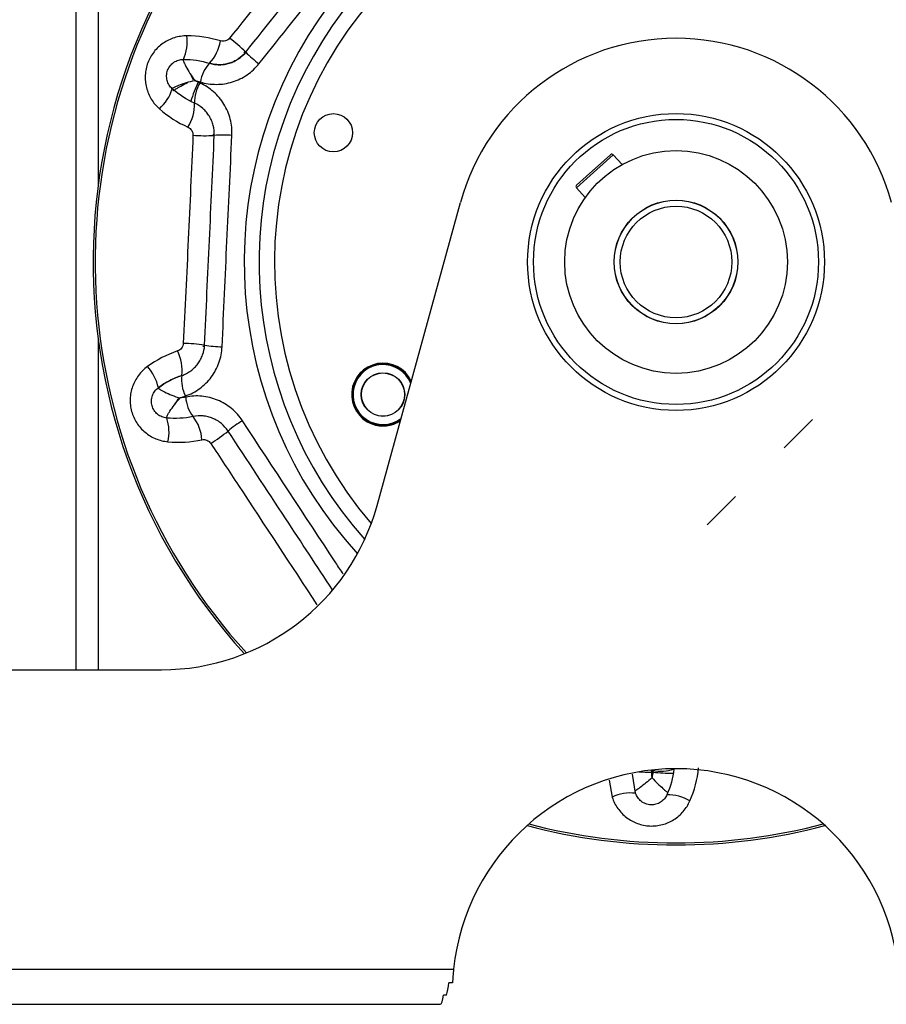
# Model space of a CAD drawing. Header units: inches. Extents: x 170 to 284, y 215 to 248.
# Tile 324 of 656: x 186.298 to 186.447, y 243.798 to 243.967. Entities that reach past the tile are written whole.
import ezdxf

# ---------------------------------------------------------------- set-up
doc = ezdxf.new("R2010")
doc.units = ezdxf.units.IN
doc.header["$LTSCALE"] = 0.25
doc.header["$MEASUREMENT"] = 0
doc.layers.add('LH BENCH MOUNT', color=7, linetype='Continuous')

msp = doc.modelspace()

# ---------------------------------------------------------------- hatches: boundary and pattern name
at = {"layer": 'LH BENCH MOUNT'}
h = msp.add_hatch(dxfattribs=at)
h.set_pattern_fill('ANSI31', color=256, scale=0.34241245, angle=2.8e-322, style=0)
h.set_pattern_definition([(45, (176.1263761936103, 238.0091787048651), (-0.03026527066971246, 0.03026527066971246), [])])
edge = h.paths.add_edge_path(flags=0)
edge.add_arc((186.41301658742, 243.9014011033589), 0.021400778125, 89.9999999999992, 390.52248781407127, ccw=False)
edge.add_line((186.41301658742, 243.9228018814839), (186.485779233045, 243.9228018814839))
edge.add_arc((186.485779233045, 244.3336968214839), 0.4108949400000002, 270, 450.0000000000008)
edge.add_line((186.485779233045, 244.7445917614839), (186.00212164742, 244.7445917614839))
edge.add_arc((186.00212164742, 244.7488719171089), 0.004280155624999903, 180.0000000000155, 269.9999999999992, ccw=False)
edge.add_line((185.997841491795, 244.7488719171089), (185.997841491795, 244.7916734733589))
edge.add_arc((186.00212164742, 244.7916734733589), 0.004280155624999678, 360, 540, ccw=False)
edge.add_line((186.006401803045, 244.7916734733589), (186.006401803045, 244.7488719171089))
edge.add_line((186.006401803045, 244.7488719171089), (186.003169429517, 244.7488719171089))
edge.add_line((186.003169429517, 244.7488719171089), (186.003169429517, 244.7916734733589))
edge.add_arc((186.00212164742, 244.7916734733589), 0.001047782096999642, 360, 540.0000000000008)
edge.add_line((186.001073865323, 244.7916734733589), (186.001073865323, 244.7488719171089))
edge.add_arc((186.00212164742, 244.7488719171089), 0.001047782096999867, 180, 270)
edge.add_line((186.00212164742, 244.7478241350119), (186.485779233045, 244.7478241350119))
edge.add_arc((186.485779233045, 244.3336968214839), 0.4141273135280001, 269.9999999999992, 450, ccw=False)
edge.add_line((186.485779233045, 243.9195695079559), (186.41301658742, 243.9195695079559))
edge.add_arc((186.41301658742, 243.9014011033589), 0.018168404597, 450.0000000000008, 750.5224878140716)
edge.add_arc((186.4277648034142, 243.9100962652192), 0.001047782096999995, 390.5224878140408, 495.0000000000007)
edge.add_line((186.4270239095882, 243.9108371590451), (186.4183287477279, 243.9021419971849))
edge.add_line((186.4183287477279, 243.9021419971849), (186.4160431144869, 243.9044276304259))
edge.add_line((186.4160431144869, 243.9044276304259), (186.4247382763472, 243.9131227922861))
edge.add_arc((186.4277648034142, 243.9100962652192), 0.004280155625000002, 390.522487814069, 495.0000000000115, ccw=False)

# ---------------------------------------------------------------- linework, layer by layer
for p, q in [((186.3080802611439, 243.8554056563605), (186.3080802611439, 244.1086701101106)), ((186.3118102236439, 244.1086701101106), (186.3118102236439, 243.9382418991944)), ((186.3289388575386, 243.9560336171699), (186.3284004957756, 243.9563033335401)), ((186.3292302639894, 243.9558365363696), (186.3289388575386, 243.9560336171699)), ((186.3954216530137, 243.9398910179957), (186.3996034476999, 243.9436352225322)), ((186.4000822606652, 243.9436087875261), (186.3955368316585, 243.9395389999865)), ((186.4015765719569, 243.941939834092), (186.4000822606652, 243.9436087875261)), ((186.3955368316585, 243.9395389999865), (186.3937666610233, 243.9379540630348)), ((186.3937930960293, 243.9384328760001), (186.3954216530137, 243.9398910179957)), ((186.3937666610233, 243.9379540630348), (186.395260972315, 243.9362851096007)), ((186.3596042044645, 243.8835546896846), (186.3738805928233, 243.9354255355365)), ((186.4065851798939, 243.9349695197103), (186.4065851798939, 243.9349510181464)), ((186.4150623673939, 243.9349510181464), (186.4150623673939, 243.9349695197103)), ((186.4176744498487, 243.9333418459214), (186.417677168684, 243.9333172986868)), ((186.4009001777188, 243.9289249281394), (186.4008905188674, 243.9289476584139)), ((186.4065851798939, 243.9155643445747), (186.4065851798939, 243.9155458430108)), ((186.4150623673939, 243.9155458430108), (186.4150623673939, 243.9155643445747)), ((186.3118102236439, 243.9122734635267), (186.3118102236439, 243.8554056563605)), ((186.2914649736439, 243.8554056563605), (186.3226610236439, 243.8554056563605)), ((186.4066620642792, 243.8378793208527), (186.4066231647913, 243.8382247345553)), ((186.4069554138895, 243.8382085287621), (186.4068579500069, 243.8378702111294)), ((186.4104385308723, 243.8383874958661), (186.4104657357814, 243.8384496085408)), ((186.3993973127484, 243.8365200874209), (186.3998849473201, 243.8335799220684)), ((186.4038958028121, 243.8342569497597), (186.4033456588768, 243.8375318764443)), ((186.2914649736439, 243.8041356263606), (186.372716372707, 243.8041356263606)), ((186.3725414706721, 243.8017620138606), (186.3719178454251, 243.8017620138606)), ((186.3715242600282, 243.7996882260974), (186.3710144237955, 243.7996882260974)), ((186.2914649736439, 243.7980998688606), (186.3704308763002, 243.7980998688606))]:
    msp.add_line(p, q, dxfattribs=at)
at = {"layer": 'LH BENCH MOUNT', "flags": 128}
for points in [[(186.3367855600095, 243.9612600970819), (186.3369335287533, 243.9611340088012), (186.3369432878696, 243.961125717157)], [(186.3314494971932, 243.9471107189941), (186.3316438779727, 243.9471076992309), (186.3316688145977, 243.9471072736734)], [(186.3297639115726, 243.9108656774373), (186.3299577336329, 243.9108506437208), (186.32997050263, 243.9108496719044)]]:
    msp.add_lwpolyline(points, dxfattribs=at)
at = {"layer": 'LH BENCH MOUNT'}
for centre, radius in [((186.3521278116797, 243.9473933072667), 0.003272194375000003), ((186.4108237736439, 243.9252576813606), 0.02543156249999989), ((186.4108237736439, 243.9252576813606), 0.02441429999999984), ((186.4108237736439, 243.9252576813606), 0.01907367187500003), ((186.4108237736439, 243.9252576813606), 0.01059648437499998), ((186.4108237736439, 243.9252576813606), 0.01057952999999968), ((186.4108237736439, 243.9252576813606), 0.00956226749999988), ((186.3606186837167, 243.9025497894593), 0.003730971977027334), ((186.3606186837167, 243.9025497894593), 0.00369605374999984)]:
    msp.add_circle(centre, radius, dxfattribs=at)
for centre, radius, start, end in [((186.4108237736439, 243.9252576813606), 0.0998612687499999, 317.7711300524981, 222.2288699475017), ((186.4108237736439, 243.9252576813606), 0.09951647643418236, 69.3373624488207, 222.3018130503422), ((186.4108237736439, 243.9252576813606), 0.07399013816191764, 69.3373624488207, 222.4784447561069), ((186.4108237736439, 243.9252576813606), 0.07143714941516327, 69.3373624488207, 221.6978875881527), ((186.4108237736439, 243.9252576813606), 0.06879672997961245, 319.3724087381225, 220.6275912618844), ((186.4108237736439, 243.9252576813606), 0.07399013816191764, 317.521555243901, 69.3373624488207), ((186.4108237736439, 243.9252576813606), 0.07143714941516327, 318.3021124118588, 69.3373624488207), ((186.3196375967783, 243.9630267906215), 0.007438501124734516, 335.7135647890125, 7.448720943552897), ((186.3255570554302, 243.9642935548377), 0.007313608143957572, 316.9415034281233, 350.7767220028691), ((186.3186696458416, 243.9426957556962), 0.02612260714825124, 45.12474796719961, 53.13755018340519), ((186.4108237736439, 243.9252576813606), 0.03831688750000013, 15.38847683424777, 164.6115231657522), ((186.3511594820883, 243.9750346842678), 0.01971899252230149, 224.5246838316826, 233.3109677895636), ((186.3353583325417, 243.955129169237), 0.006104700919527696, 136.9015878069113, 170.8962265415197), ((186.3558458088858, 243.9437968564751), 0.02955879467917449, 155.5448782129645, 162.245904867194), ((186.317405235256, 243.957107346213), 0.007438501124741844, 311.2260039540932, 342.9611601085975), ((186.3344261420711, 243.9526573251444), 0.006104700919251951, 147.7784983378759, 181.773137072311), ((186.3210141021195, 243.9522472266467), 0.007313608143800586, 327.8980028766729, 1.733221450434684), ((186.330103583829, 243.97301457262), 0.0261226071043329, 265.5371747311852, 273.549976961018), ((186.3331481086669, 243.9272748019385), 0.01971899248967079, 85.36375712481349, 94.15004109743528), ((186.3998296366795, 243.9433825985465), 0.0003390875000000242, 41.83993896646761, 131.8399389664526), ((186.3940192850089, 243.9381802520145), 0.0003390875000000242, 131.8399389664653, 221.8399389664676), ((186.3260196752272, 243.8851985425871), 0.02612260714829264, 81.12474796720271, 89.13755018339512), ((186.3332961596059, 243.9304583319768), 0.01971899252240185, 260.5246838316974, 269.310967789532), ((186.3188968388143, 243.9067198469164), 0.007313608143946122, 352.9415034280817, 26.77672200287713), ((186.3148524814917, 243.9022156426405), 0.007438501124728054, 11.71356478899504, 43.44872094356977), ((186.3606186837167, 243.9025497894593), 0.00537453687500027, 25.50972427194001, 249.3373624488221), ((186.3606186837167, 243.9025497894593), 0.005255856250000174, 23.99269176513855, 204.3373624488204), ((186.3606186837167, 243.9025497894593), 0.005134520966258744, 22.31300113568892, 306.9100451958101), ((186.3322129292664, 243.9050667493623), 0.006104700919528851, 172.9015878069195, 206.8962265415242), ((186.3329116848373, 243.9025190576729), 0.006104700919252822, 183.7784983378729, 217.7731370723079), ((186.3606186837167, 243.9025497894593), 0.005255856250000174, 204.3373624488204, 305.2303545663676), ((186.3223021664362, 243.8943038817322), 0.007313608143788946, 3.898002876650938, 37.73322145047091), ((186.3165258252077, 243.8961145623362), 0.007438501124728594, 347.2260039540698, 18.96116010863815), ((186.3467972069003, 243.8812329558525), 0.01971899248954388, 121.3637571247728, 130.1500410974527), ((186.3606186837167, 243.9025497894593), 0.005374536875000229, 249.3373624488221, 303.7133220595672), ((186.3174489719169, 243.9164476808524), 0.026122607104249, 301.5371747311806, 309.549976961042), ((186.3226610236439, 243.8937225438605), 0.03831688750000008, 270, 344.6115231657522), ((186.4108237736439, 243.8001343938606), 0.03831688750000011, 5.994026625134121, 174.0059733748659), ((186.4061517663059, 243.8713821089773), 0.03350667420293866, 267.0983905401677, 270.8726336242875), ((186.4083733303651, 243.8441322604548), 0.006104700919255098, 255.7784983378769, 289.7731370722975), ((186.4101786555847, 243.8672089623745), 0.02952608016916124, 263.5424610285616, 270.2729493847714), ((186.4030812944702, 243.8268631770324), 0.007438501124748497, 83.71356478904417, 115.448720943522), ((186.4094008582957, 243.8265692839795), 0.007438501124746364, 59.22600395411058, 90.96116010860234), ((186.4108237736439, 243.9252576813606), 0.09986126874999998, 255.1916305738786, 284.8083694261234), ((186.4108237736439, 243.9252576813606), 0.09951647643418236, 255.3242958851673, 284.6757041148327), ((186.4108237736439, 243.9252576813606), 0.09951647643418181, 255.3242958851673, 284.6757041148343)]:
    msp.add_arc(centre, radius, start, end, dxfattribs=at)
for ratio, start_param, end_param in [(0.2679491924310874, 3.884001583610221, 4.308216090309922), (0.1430065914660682, 3.141592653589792, 3.884001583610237)]:
    msp.add_ellipse((186.3704308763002, 243.8041356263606), major_axis=(1.478334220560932e-18, 0.006035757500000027), ratio=ratio, start_param=start_param, end_param=end_param, dxfattribs=at)
for points, knots in [([(186.3566381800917, 243.9914651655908), (186.3529300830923, 243.9868152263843), (186.3492166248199, 243.9821654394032), (186.3417835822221, 243.9728750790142), (186.3380634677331, 243.9682338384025), (186.3343404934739, 243.9635958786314)], [0, 0, 0, 0, 0.5, 0.5, 1, 1, 1, 1]), ([(186.3393779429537, 243.9592222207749), (186.3431419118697, 243.9639418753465), (186.346911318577, 243.9686616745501), (186.3544558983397, 243.9780914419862), (186.3582318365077, 243.9828023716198), (186.3620105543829, 243.9875101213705)], [0, 0, 0, 0, 0.5, 0.5, 1, 1, 1, 1]), ([(186.3270133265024, 243.9639911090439), (186.32665257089, 243.9639907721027), (186.3262917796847, 243.9639631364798), (186.3255851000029, 243.9638557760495), (186.3252374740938, 243.9637761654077), (186.3245537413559, 243.9635647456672), (186.3242149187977, 243.9634314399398), (186.3235672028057, 243.9631179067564), (186.3232575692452, 243.9629380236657), (186.322666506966, 243.9625324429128), (186.3223834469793, 243.9623051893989), (186.3218547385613, 243.9618092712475), (186.3216120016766, 243.9615438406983), (186.3211686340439, 243.960978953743), (186.3209679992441, 243.9606795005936), (186.3206106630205, 243.9600450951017), (186.3204579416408, 243.9597169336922), (186.3202046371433, 243.9590441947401), (186.320103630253, 243.9586988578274), (186.319954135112, 243.9579898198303), (186.3199065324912, 243.9576276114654), (186.3198671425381, 243.9569097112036), (186.3198746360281, 243.9565510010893), (186.319944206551, 243.9558340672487), (186.3200072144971, 243.955473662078), (186.3201843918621, 243.9547768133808), (186.3202984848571, 243.9544377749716), (186.3205768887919, 243.9537781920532), (186.3207428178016, 243.9534551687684), (186.3213072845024, 243.9525349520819), (186.3217660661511, 243.9519896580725), (186.3223074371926, 243.9515127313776)], [0, 0, 0, 0, 0.06250000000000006, 0.06250000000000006, 0.1250000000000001, 0.1250000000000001, 0.1875000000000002, 0.1875000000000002, 0.2500000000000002, 0.2500000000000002, 0.3125000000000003, 0.3125000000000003, 0.3750000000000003, 0.3750000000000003, 0.4375000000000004, 0.4375000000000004, 0.5000000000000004, 0.5000000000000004, 0.5625000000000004, 0.5625000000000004, 0.6250000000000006, 0.6250000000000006, 0.6875000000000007, 0.6875000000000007, 0.7500000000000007, 0.7500000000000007, 0.8125000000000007, 0.8125000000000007, 0.8750000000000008, 0.8750000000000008, 1, 1, 1, 1]), ([(186.3343404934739, 243.9635958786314), (186.3341566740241, 243.9633668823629), (186.3339068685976, 243.9632006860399), (186.333353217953, 243.9630341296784), (186.3330532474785, 243.963035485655), (186.3327761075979, 243.9631213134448)], [0, 0, 0, 0, 0.5, 0.5, 1, 1, 1, 1]), ([(186.3309007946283, 243.9593002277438), (186.3311773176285, 243.9592149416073), (186.3314582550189, 243.959150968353), (186.3320288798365, 243.9590652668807), (186.3323178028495, 243.9590439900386), (186.3328895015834, 243.9590443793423), (186.333174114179, 243.9590657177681), (186.3337408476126, 243.9591509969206), (186.3340248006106, 243.9592157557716), (186.3345727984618, 243.9593847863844), (186.334838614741, 243.959489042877), (186.3353540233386, 243.9597366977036), (186.3356054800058, 243.9598814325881), (186.3363195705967, 243.9603675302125), (186.336739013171, 243.9607551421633), (186.3371008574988, 243.961207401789)], [0, 0, 0, 0, 0.1250000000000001, 0.1250000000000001, 0.2500000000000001, 0.2500000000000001, 0.3750000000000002, 0.3750000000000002, 0.5000000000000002, 0.5000000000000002, 0.6250000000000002, 0.6250000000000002, 0.7500000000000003, 0.7500000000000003, 1, 1, 1, 1]), ([(186.3371008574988, 243.961207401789), (186.3367328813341, 243.960747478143), (186.3363069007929, 243.9603562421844), (186.3355841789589, 243.9598683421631), (186.3353306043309, 243.9597239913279), (186.3348121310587, 243.9594779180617), (186.3345453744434, 243.9593748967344), (186.3339968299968, 243.9592087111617), (186.3337136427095, 243.9591456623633), (186.3331498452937, 243.9590634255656), (186.3328672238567, 243.9590434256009), (186.332300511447, 243.9590449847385), (186.3320146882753, 243.9590668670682), (186.3314510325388, 243.959152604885), (186.331173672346, 243.9592160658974), (186.3309007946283, 243.9593002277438)], [0, 0, 0, 0, 0.2500000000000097, 0.2500000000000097, 0.375000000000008, 0.375000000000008, 0.5000000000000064, 0.5000000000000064, 0.6250000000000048, 0.6250000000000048, 0.7500000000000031, 0.7500000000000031, 0.8750000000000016, 0.8750000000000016, 1, 1, 1, 1]), ([(186.3245172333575, 243.9549277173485), (186.3243060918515, 243.9551147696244), (186.3241250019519, 243.9553293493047), (186.3238253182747, 243.9558153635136), (186.3237109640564, 243.9560819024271), (186.3236019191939, 243.9565030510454), (186.3235756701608, 243.9566490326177), (186.3235461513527, 243.9569406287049), (186.3235425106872, 243.957086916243), (186.3235652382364, 243.9575272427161), (186.3236270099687, 243.9578242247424), (186.323835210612, 243.9583772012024), (186.3239849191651, 243.9586415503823), (186.3243489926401, 243.9591023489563), (186.3245689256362, 243.9593061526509), (186.3250473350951, 243.9596313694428), (186.3253118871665, 243.9597574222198), (186.3258550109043, 243.959923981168), (186.3261356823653, 243.9599662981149), (186.3264177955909, 243.9599673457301)], [0, 0, 0, 0, 0.125000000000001, 0.125000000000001, 0.250000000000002, 0.250000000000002, 0.3125000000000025, 0.3125000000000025, 0.375000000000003, 0.375000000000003, 0.5000000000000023, 0.5000000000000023, 0.6250000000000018, 0.6250000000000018, 0.7500000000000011, 0.7500000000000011, 0.8750000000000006, 0.8750000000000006, 1, 1, 1, 1]), ([(186.3264177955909, 243.9599673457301), (186.326388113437, 243.9599672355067), (186.3263769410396, 243.9599376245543), (186.3263907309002, 243.9598230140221), (186.3264153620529, 243.9597391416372), (186.3264970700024, 243.9595231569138), (186.3265539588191, 243.9593918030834), (186.3266929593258, 243.9590955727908), (186.3267746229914, 243.9589314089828), (186.3270537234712, 243.9583962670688), (186.327283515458, 243.9579849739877), (186.3277963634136, 243.9571562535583), (186.3280779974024, 243.9567357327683), (186.3284155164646, 243.9563357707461)], [0, 0, 0, 0, 0.125, 0.125, 0.25, 0.25, 0.375, 0.375, 0.5, 0.5, 0.75, 0.75, 1, 1, 1, 1]), ([(186.3293305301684, 243.9560950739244), (186.3297770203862, 243.9559575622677), (186.3302307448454, 243.9558545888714), (186.3311525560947, 243.9557171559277), (186.3316195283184, 243.9556834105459), (186.3325439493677, 243.9556856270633), (186.3330043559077, 243.9557210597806), (186.3339215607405, 243.9558611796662), (186.3343814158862, 243.9559672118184), (186.3352696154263, 243.9562437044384), (186.3357007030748, 243.9564141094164), (186.3365370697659, 243.9568187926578), (186.336945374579, 243.9570552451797), (186.3381059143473, 243.9578496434), (186.3387884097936, 243.9584830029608), (186.3393779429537, 243.9592222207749)], [0, 0, 0, 0, 0.1249999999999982, 0.1249999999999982, 0.2499999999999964, 0.2499999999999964, 0.3749999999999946, 0.3749999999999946, 0.4999999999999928, 0.4999999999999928, 0.624999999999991, 0.624999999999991, 0.7499999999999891, 0.7499999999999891, 1, 1, 1, 1]), ([(186.3245172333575, 243.9549277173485), (186.3244950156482, 243.9549474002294), (186.3245061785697, 243.9549770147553), (186.3245922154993, 243.9550539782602), (186.3246660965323, 243.955100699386), (186.324870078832, 243.9552089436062), (186.3249995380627, 243.955270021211), (186.3252995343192, 243.955400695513), (186.3254692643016, 243.9554700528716), (186.3260322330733, 243.9556876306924), (186.3264763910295, 243.9558447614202), (186.3274087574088, 243.9561284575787), (186.3278979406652, 243.9562582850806), (186.3284155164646, 243.9563357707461)], [0, 0, 0, 0, 0.1250000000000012, 0.1250000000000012, 0.2500000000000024, 0.2500000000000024, 0.3750000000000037, 0.3750000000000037, 0.5000000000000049, 0.5000000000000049, 0.7500000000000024, 0.7500000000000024, 1, 1, 1, 1]), ([(186.3246301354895, 243.9545873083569), (186.3246666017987, 243.954611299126), (186.3248499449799, 243.9547319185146), (186.3252441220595, 243.9549651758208), (186.3259206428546, 243.9553591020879), (186.3265426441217, 243.9557248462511), (186.3270581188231, 243.9559664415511), (186.3271721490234, 243.9560198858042)], [0, 0, 0, 0, 0.05986677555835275, 0.3009946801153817, 0.4755470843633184, 0.8839836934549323, 1, 1, 1, 1]), ([(186.3276903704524, 243.9573940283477), (186.3278119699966, 243.9570862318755), (186.3279361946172, 243.9567717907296), (186.3280896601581, 243.9564639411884), (186.3280929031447, 243.9564574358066)], [0, 0, 0, 0, 0.9788683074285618, 1, 1, 1, 1]), ([(186.3347419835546, 243.9469292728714), (186.3347646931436, 243.947401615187), (186.334752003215, 243.9478723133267), (186.3346562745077, 243.9488104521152), (186.3345733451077, 243.9492734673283), (186.3343423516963, 243.9501744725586), (186.3341940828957, 243.9506146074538), (186.3338311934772, 243.9514739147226), (186.3336150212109, 243.9518945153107), (186.3331297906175, 243.9526866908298), (186.332859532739, 243.953061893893), (186.3322641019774, 243.9537708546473), (186.3319358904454, 243.9541071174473), (186.3308886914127, 243.9550291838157), (186.3301140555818, 243.9555290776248), (186.3292616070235, 243.9559123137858)], [0, 0, 0, 0, 0.125000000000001, 0.125000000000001, 0.250000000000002, 0.250000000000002, 0.375000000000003, 0.375000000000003, 0.500000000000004, 0.500000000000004, 0.625000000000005, 0.625000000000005, 0.750000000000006, 0.750000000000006, 1, 1, 1, 1]), ([(186.331721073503, 243.9469420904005), (186.331747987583, 243.9475208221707), (186.3316863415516, 243.9481026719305), (186.33147131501, 243.948932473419), (186.3313794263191, 243.9492028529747), (186.331154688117, 243.9497310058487), (186.3310208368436, 243.9499897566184), (186.3307203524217, 243.9504774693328), (186.3305530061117, 243.950708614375), (186.3301842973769, 243.951145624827), (186.3299810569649, 243.9513530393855), (186.3293323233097, 243.9519222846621), (186.3288524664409, 243.9522312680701), (186.328324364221, 243.9524684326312)], [0, 0, 0, 0, 0.2499999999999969, 0.2499999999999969, 0.3749999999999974, 0.3749999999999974, 0.4999999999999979, 0.4999999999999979, 0.6249999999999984, 0.6249999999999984, 0.7499999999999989, 0.7499999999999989, 1, 1, 1, 1]), ([(186.3272094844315, 243.948360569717), (186.3273419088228, 243.9483012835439), (186.3274626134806, 243.9482242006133), (186.3276807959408, 243.9480347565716), (186.3277753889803, 243.9479242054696), (186.328005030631, 243.9475572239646), (186.3280840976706, 243.9472645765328), (186.3280709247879, 243.9469711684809)], [0, 0, 0, 0, 0.2500000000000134, 0.2500000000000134, 0.5000000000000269, 0.5000000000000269, 1, 1, 1, 1]), ([(186.3280709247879, 243.9469711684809), (186.3278041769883, 243.9410297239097), (186.3275330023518, 243.9350852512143), (186.3269802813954, 243.9232001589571), (186.3266986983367, 243.9172586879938), (186.3264128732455, 243.9113181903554)], [0, 0, 0, 0, 0.5, 0.5, 1, 1, 1, 1]), ([(186.3330590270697, 243.9107407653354), (186.3333299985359, 243.9167714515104), (186.3336052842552, 243.9228054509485), (186.3341662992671, 243.9348688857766), (186.3344520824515, 243.9408995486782), (186.3347419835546, 243.9469292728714)], [0, 0, 0, 0, 0.5, 0.5, 1, 1, 1, 1]), ([(186.3264128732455, 243.9113181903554), (186.3263987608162, 243.9110248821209), (186.3262943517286, 243.9107435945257), (186.3259443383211, 243.9102834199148), (186.3257008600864, 243.9101081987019), (186.3254262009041, 243.9100147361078)], [0, 0, 0, 0, 0.5, 0.5, 1, 1, 1, 1]), ([(186.3261550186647, 243.9058211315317), (186.3264288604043, 243.9059146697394), (186.3266937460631, 243.9060280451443), (186.3272057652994, 243.9062941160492), (186.327452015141, 243.9064467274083), (186.3279143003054, 243.9067830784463), (186.3281320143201, 243.9069676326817), (186.328540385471, 243.9073697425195), (186.3287320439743, 243.9075890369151), (186.3290760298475, 243.9080478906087), (186.3292297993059, 243.9082884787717), (186.3295012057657, 243.9087917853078), (186.3296195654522, 243.9090566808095), (186.3299115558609, 243.9098696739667), (186.3300230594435, 243.9104298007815), (186.3300499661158, 243.9110083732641)], [0, 0, 0, 0, 0.1249999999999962, 0.1249999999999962, 0.2499999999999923, 0.2499999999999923, 0.3749999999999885, 0.3749999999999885, 0.4999999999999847, 0.4999999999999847, 0.6249999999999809, 0.6249999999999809, 0.749999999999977, 0.749999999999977, 1, 1, 1, 1]), ([(186.3267685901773, 243.9023051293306), (186.3272106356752, 243.9024563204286), (186.3276382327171, 243.9026397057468), (186.3284647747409, 243.9030703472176), (186.3288623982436, 243.9033175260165), (186.3296089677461, 243.9038626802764), (186.3299606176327, 243.9041619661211), (186.3306202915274, 243.9048144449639), (186.3309299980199, 243.9051705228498), (186.3314860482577, 243.9059162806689), (186.3317346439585, 243.9063075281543), (186.332173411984, 243.9071265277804), (186.3323647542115, 243.9075578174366), (186.3328367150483, 243.9088826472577), (186.3330165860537, 243.909796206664), (186.3330590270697, 243.9107407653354)], [0, 0, 0, 0, 0.1250000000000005, 0.1250000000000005, 0.2500000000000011, 0.2500000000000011, 0.3750000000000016, 0.3750000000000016, 0.5000000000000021, 0.5000000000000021, 0.6250000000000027, 0.6250000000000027, 0.7500000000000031, 0.7500000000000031, 1, 1, 1, 1]), ([(186.3202527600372, 243.9073311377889), (186.3199611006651, 243.9071188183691), (186.3196854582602, 243.9068843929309), (186.3191768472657, 243.9063821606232), (186.3189424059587, 243.9061134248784), (186.3185135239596, 243.9055404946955), (186.3183177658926, 243.9052334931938), (186.3179780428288, 243.9045991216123), (186.3178332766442, 243.9042715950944), (186.3175934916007, 243.9035960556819), (186.3174980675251, 243.9032458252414), (186.3173618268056, 243.9025338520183), (186.317321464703, 243.9021764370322), (186.3172948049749, 243.9014588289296), (186.3173085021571, 243.9010986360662), (186.3173923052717, 243.9003753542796), (186.3174616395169, 243.9000200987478), (186.3176521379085, 243.8993269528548), (186.317773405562, 243.8989881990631), (186.3180692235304, 243.8983267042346), (186.3182436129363, 243.8980056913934), (186.3186337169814, 243.8974017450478), (186.3188506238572, 243.8971159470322), (186.3193283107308, 243.8965768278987), (186.3195911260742, 243.8963222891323), (186.3201440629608, 243.8958626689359), (186.3204356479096, 243.8956554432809), (186.3210485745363, 243.8952854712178), (186.321372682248, 243.8951216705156), (186.3223702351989, 243.89470898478), (186.3230619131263, 243.8945374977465), (186.3237802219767, 243.8944698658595)], [0, 0, 0, 0, 0.06250000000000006, 0.06250000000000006, 0.1250000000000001, 0.1250000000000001, 0.1875000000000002, 0.1875000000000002, 0.2500000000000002, 0.2500000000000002, 0.3125000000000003, 0.3125000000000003, 0.3750000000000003, 0.3750000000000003, 0.4375000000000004, 0.4375000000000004, 0.5000000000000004, 0.5000000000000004, 0.5625000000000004, 0.5625000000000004, 0.6250000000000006, 0.6250000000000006, 0.6875000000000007, 0.6875000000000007, 0.7500000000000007, 0.7500000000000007, 0.8125000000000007, 0.8125000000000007, 0.8750000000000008, 0.8750000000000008, 1, 1, 1, 1]), ([(186.3261550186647, 243.9058211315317), (186.3254356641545, 243.9055754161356), (186.3247405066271, 243.9052773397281), (186.3233979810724, 243.9045778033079), (186.3227499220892, 243.904175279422), (186.3221360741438, 243.9037258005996)], [0, 0, 0, 0, 0.5000000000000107, 0.5000000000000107, 1, 1, 1, 1]), ([(186.3235607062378, 243.8985315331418), (186.323279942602, 243.8985587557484), (186.3230073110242, 243.8986259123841), (186.322479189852, 243.8988429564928), (186.3222300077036, 243.8989913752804), (186.3218942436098, 243.8992679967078), (186.3217872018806, 243.8993706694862), (186.3215919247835, 243.8995892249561), (186.3215029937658, 243.8997054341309), (186.3212625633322, 243.9000750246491), (186.3211379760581, 243.9003515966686), (186.3209813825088, 243.9009213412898), (186.3209471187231, 243.9012232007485), (186.3209708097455, 243.9018099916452), (186.3210289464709, 243.9021041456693), (186.3212248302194, 243.9026484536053), (186.3213647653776, 243.9029059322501), (186.3217062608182, 243.903359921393), (186.3219084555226, 243.9035591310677), (186.3221360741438, 243.9037258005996)], [0, 0, 0, 0, 0.1249999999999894, 0.1249999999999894, 0.2499999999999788, 0.2499999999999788, 0.3124999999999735, 0.3124999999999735, 0.3749999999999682, 0.3749999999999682, 0.4999999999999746, 0.4999999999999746, 0.6249999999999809, 0.6249999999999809, 0.7499999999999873, 0.7499999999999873, 0.8749999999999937, 0.8749999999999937, 1, 1, 1, 1]), ([(186.3221360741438, 243.9037258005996), (186.3221121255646, 243.9037082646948), (186.3221204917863, 243.9036777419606), (186.3221990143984, 243.9035931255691), (186.3222682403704, 243.9035397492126), (186.3224612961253, 243.9034130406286), (186.3225845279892, 243.903340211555), (186.3228711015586, 243.9031822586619), (186.3230336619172, 243.9030974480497), (186.3235740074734, 243.9028285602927), (186.3240016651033, 243.9026308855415), (186.3249036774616, 243.9022618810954), (186.3253787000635, 243.9020872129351), (186.3258868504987, 243.901962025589)], [0, 0, 0, 0, 0.1249999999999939, 0.1249999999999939, 0.2499999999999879, 0.2499999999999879, 0.3749999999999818, 0.3749999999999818, 0.4999999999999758, 0.4999999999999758, 0.7499999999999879, 0.7499999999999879, 1, 1, 1, 1]), ([(186.3365340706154, 243.8980706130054), (186.3362748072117, 243.8984660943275), (186.3359878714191, 243.8988394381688), (186.3353590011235, 243.8995421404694), (186.3350197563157, 243.8998679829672), (186.3343032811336, 243.9004611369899), (186.3339246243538, 243.9007300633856), (186.3331259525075, 243.901211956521), (186.3327038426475, 243.9014251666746), (186.3318456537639, 243.9017808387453), (186.3314064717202, 243.9019255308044), (186.3305080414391, 243.9021491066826), (186.3300448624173, 243.9022282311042), (186.3286556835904, 243.9023586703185), (186.32773515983, 243.9023077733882), (186.326820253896, 243.9021167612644)], [0, 0, 0, 0, 0.125000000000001, 0.125000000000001, 0.2500000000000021, 0.2500000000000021, 0.3750000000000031, 0.3750000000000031, 0.5000000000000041, 0.5000000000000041, 0.6250000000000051, 0.6250000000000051, 0.7500000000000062, 0.7500000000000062, 1, 1, 1, 1]), ([(186.3235607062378, 243.8985315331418), (186.3235311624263, 243.898534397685), (186.3235227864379, 243.8985649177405), (186.323547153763, 243.8986777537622), (186.3235794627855, 243.8987589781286), (186.3236808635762, 243.8989664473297), (186.3237496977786, 243.8990919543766), (186.3239155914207, 243.899374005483), (186.3240121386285, 243.8995298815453), (186.3243397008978, 243.9000368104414), (186.3246066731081, 243.9004250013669), (186.3251942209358, 243.9012025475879), (186.3255136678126, 243.901595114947), (186.3258868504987, 243.901962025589)], [0, 0, 0, 0, 0.1250000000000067, 0.1250000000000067, 0.2500000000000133, 0.2500000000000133, 0.37500000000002, 0.37500000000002, 0.5000000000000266, 0.5000000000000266, 0.7500000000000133, 0.7500000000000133, 1, 1, 1, 1]), ([(186.3250666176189, 243.9009756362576), (186.3252162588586, 243.9012708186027), (186.3253691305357, 243.9015723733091), (186.3255505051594, 243.9018646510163), (186.3255543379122, 243.901870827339)], [0, 0, 0, 0, 0.9788683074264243, 1, 1, 1, 1]), ([(186.3340825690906, 243.8963053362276), (186.3337641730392, 243.8967893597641), (186.3333722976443, 243.8972238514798), (186.3327105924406, 243.897768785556), (186.3324773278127, 243.8979335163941), (186.3319850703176, 243.8982287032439), (186.3317246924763, 243.8983593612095), (186.3311949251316, 243.898577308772), (186.3309236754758, 243.8986659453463), (186.3303685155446, 243.898802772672), (186.3300821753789, 243.8988511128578), (186.3292227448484, 243.8989303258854), (186.3286529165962, 243.8988982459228), (186.3280862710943, 243.8987797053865)], [0, 0, 0, 0, 0.2499999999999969, 0.2499999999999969, 0.3749999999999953, 0.3749999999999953, 0.4999999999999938, 0.4999999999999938, 0.6249999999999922, 0.6249999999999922, 0.7499999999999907, 0.7499999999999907, 1, 1, 1, 1]), ([(186.3538202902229, 243.8717810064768), (186.353388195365, 243.8724359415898), (186.3476147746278, 243.881186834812), (186.3418590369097, 243.8899569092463), (186.3365340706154, 243.8980706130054)], [0, 0, 0, 0, 0.07484208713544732, 1, 1, 1, 1]), ([(186.3519698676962, 243.8691131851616), (186.3493041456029, 243.8731655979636), (186.3433417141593, 243.8822296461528), (186.3373792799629, 243.8912936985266), (186.3340825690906, 243.8963053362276)], [0, 0, 0, 0, 0.4470864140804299, 1, 1, 1, 1]), ([(186.3295988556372, 243.89480106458), (186.3297408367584, 243.8948309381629), (186.3298837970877, 243.8948395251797), (186.3301716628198, 243.8948145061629), (186.3303131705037, 243.8947806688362), (186.3307146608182, 243.8946187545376), (186.3309506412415, 243.8944284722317), (186.3311124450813, 243.8941833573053)], [0, 0, 0, 0, 0.2499999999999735, 0.2499999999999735, 0.4999999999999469, 0.4999999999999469, 1, 1, 1, 1]), ([(186.3311124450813, 243.8941833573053), (186.3326932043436, 243.8917879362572), (186.338771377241, 243.8825773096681), (186.3448294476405, 243.8733476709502), (186.3493119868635, 243.8665183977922)], [0, 0, 0, 0, 0.2600714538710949, 1, 1, 1, 1]), ([(186.4067162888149, 243.8369346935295), (186.4067111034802, 243.8369296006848), (186.406375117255, 243.8365996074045), (186.4056761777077, 243.8360089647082), (186.4048520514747, 243.8353762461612), (186.4042190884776, 243.8349095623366), (186.4039267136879, 243.834702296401), (186.4037599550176, 243.8345840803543)], [0, 0, 0, 0, 0.005333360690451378, 0.3455776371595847, 0.6736568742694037, 0.8138671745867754, 1, 1, 1, 1]), ([(186.4067162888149, 243.8369346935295), (186.4067209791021, 243.8369291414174), (186.4070248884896, 243.8365693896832), (186.4076660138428, 243.8359164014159), (186.4084277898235, 243.8352100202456), (186.4090095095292, 243.8346911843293), (186.4092764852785, 243.8344618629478), (186.4094266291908, 243.8343328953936)], [0, 0, 0, 0, 0.005365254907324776, 0.3476442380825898, 0.6776854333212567, 0.8187342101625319, 1, 1, 1, 1]), ([(186.3998849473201, 243.8335799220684), (186.3999967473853, 243.8332369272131), (186.4001345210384, 243.8329023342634), (186.4004550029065, 243.8322634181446), (186.4006381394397, 243.8319574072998), (186.4010504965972, 243.8313724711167), (186.4012819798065, 243.8310914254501), (186.4017803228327, 243.8305722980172), (186.4020470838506, 243.8303334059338), (186.4026154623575, 243.8298966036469), (186.402919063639, 243.8296976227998), (186.4035540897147, 243.8293480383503), (186.4038815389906, 243.8291992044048), (186.4045557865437, 243.8289520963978), (186.4049025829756, 243.8288538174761), (186.4056163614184, 243.8287100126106), (186.405975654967, 243.8286661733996), (186.4066937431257, 243.8286331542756), (186.4070533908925, 243.8286438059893), (186.4077739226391, 243.8287207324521), (186.4081331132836, 243.8287873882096), (186.4088280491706, 243.8289717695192), (186.4091668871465, 243.829089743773), (186.4098272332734, 243.8293774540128), (186.4101505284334, 243.8295487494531), (186.4107585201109, 243.8299325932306), (186.4110457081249, 243.8301458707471), (186.4115869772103, 243.8306144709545), (186.4118429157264, 243.830872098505), (186.4125436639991, 243.8316933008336), (186.4129204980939, 243.832298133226), (186.4132067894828, 243.8329603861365)], [0, 0, 0, 0, 0.06250000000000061, 0.06250000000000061, 0.1250000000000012, 0.1250000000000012, 0.1875000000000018, 0.1875000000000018, 0.2500000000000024, 0.2500000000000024, 0.3125000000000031, 0.3125000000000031, 0.3750000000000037, 0.3750000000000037, 0.4375000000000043, 0.4375000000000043, 0.5000000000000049, 0.5000000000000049, 0.5625000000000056, 0.5625000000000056, 0.6250000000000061, 0.6250000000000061, 0.6875000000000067, 0.6875000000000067, 0.7500000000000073, 0.7500000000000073, 0.812500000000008, 0.812500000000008, 0.8750000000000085, 0.8750000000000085, 1, 1, 1, 1]), ([(186.4092760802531, 243.8340067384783), (186.4091634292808, 243.833748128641), (186.4090153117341, 243.8335095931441), (186.4086456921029, 243.8330743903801), (186.4084275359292, 243.8328832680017), (186.4080606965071, 243.8326494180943), (186.4079299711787, 243.8325793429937), (186.4076617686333, 243.8324611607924), (186.4075237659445, 243.8324124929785), (186.4070979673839, 243.832298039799), (186.4067964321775, 243.8322650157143), (186.4062061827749, 243.8322921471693), (186.4059085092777, 243.8323528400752), (186.4053577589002, 243.8325566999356), (186.405095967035, 243.8327028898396), (186.4046388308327, 243.8330573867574), (186.4044371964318, 243.8332700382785), (186.4041109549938, 243.8337351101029), (186.4039839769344, 243.8339889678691), (186.4038958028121, 243.8342569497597)], [0, 0, 0, 0, 0.1250000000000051, 0.1250000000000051, 0.2500000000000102, 0.2500000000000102, 0.3125000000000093, 0.3125000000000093, 0.3750000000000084, 0.3750000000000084, 0.5000000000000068, 0.5000000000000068, 0.6250000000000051, 0.6250000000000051, 0.7500000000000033, 0.7500000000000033, 0.8750000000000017, 0.8750000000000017, 1, 1, 1, 1]), ([(186.372716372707, 243.8041356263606), (186.3726737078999, 243.803729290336), (186.3726378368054, 243.8033232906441), (186.37257954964, 243.8025248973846), (186.3725574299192, 243.8021373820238), (186.3725414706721, 243.8017620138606)], [0, 0, 0, 0, 0.5, 0.5, 1, 1, 1, 1])]:
    msp.add_open_spline(points, degree=3, knots=knots, dxfattribs=at)
for points in [[(186.3371008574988, 243.961207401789), (186.3408464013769, 243.9658888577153), (186.3483374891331, 243.9752517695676), (186.3558285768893, 243.98461468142), (186.3595741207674, 243.9892961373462)], [(186.3327761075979, 243.9631213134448), (186.3309010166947, 243.9637020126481), (186.3289801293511, 243.9639929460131), (186.3270133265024, 243.9639911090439)], [(186.3264177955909, 243.9599673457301), (186.3279484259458, 243.9599730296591), (186.329442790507, 243.9597499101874), (186.3309007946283, 243.9593002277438)], [(186.3284155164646, 243.9563357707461), (186.3287238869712, 243.9562682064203), (186.3290288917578, 243.9561879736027), (186.3293305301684, 243.9560950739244)], [(186.3292616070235, 243.9559123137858), (186.328973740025, 243.9560417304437), (186.3286917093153, 243.9561828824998), (186.3284155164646, 243.9563357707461)], [(186.328324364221, 243.9524684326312), (186.3269325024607, 243.9530935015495), (186.3256629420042, 243.9539127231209), (186.3245172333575, 243.9549277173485)], [(186.3223074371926, 243.9515127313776), (186.323783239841, 243.9502126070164), (186.3254178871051, 243.9491626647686), (186.3272094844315, 243.948360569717)], [(186.3300499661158, 243.9110083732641), (186.3303284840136, 243.9169973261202), (186.3308855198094, 243.9289752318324), (186.3314425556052, 243.9409531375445), (186.331721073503, 243.9469420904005)], [(186.3254262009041, 243.9100147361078), (186.3235678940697, 243.9093823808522), (186.321842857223, 243.9084886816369), (186.3202527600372, 243.9073311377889)], [(186.3221360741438, 243.9037258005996), (186.3233710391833, 243.9046300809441), (186.3247111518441, 243.9053279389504), (186.3261550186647, 243.9058211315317)], [(186.3258868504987, 243.901962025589), (186.3261760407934, 243.9020886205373), (186.3264699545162, 243.9022029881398), (186.3267685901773, 243.9023051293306)], [(186.326820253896, 243.9021167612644), (186.3265112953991, 243.9020522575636), (186.3262001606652, 243.902000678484), (186.3258868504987, 243.901962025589)], [(186.3280862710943, 243.8987797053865), (186.3265928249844, 243.8984672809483), (186.3250842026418, 243.8983838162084), (186.3235607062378, 243.8985315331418)], [(186.3237802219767, 243.8944698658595), (186.3257383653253, 243.8942854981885), (186.3276779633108, 243.8943968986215), (186.3295988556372, 243.89480106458)], [(186.406732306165, 243.8372791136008), (186.4067012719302, 243.8375932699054), (186.4066833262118, 243.8379081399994), (186.4066784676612, 243.8382237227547)], [(186.406873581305, 243.8382146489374), (186.4068394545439, 243.8379008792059), (186.4067923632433, 243.8375890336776), (186.406732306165, 243.8372791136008)], [(186.4104385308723, 243.8383874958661), (186.4102741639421, 243.8368705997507), (186.4098873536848, 243.835410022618), (186.4092760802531, 243.8340067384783)], [(186.4132067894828, 243.8329603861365), (186.4139872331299, 243.8347657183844), (186.4144806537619, 243.8366448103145), (186.4146898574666, 243.8385965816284)], [(186.4067162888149, 243.8369346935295), (186.4066850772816, 243.8372488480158), (186.4066670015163, 243.8375637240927), (186.4066620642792, 243.8378793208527)], [(186.4068579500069, 243.8378702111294), (186.4068237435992, 243.8375564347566), (186.4067765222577, 243.8372445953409), (186.4067162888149, 243.8369346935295)]]:
    msp.add_open_spline(points, degree=3, dxfattribs=at)

doc.saveas('drawing.dxf')
